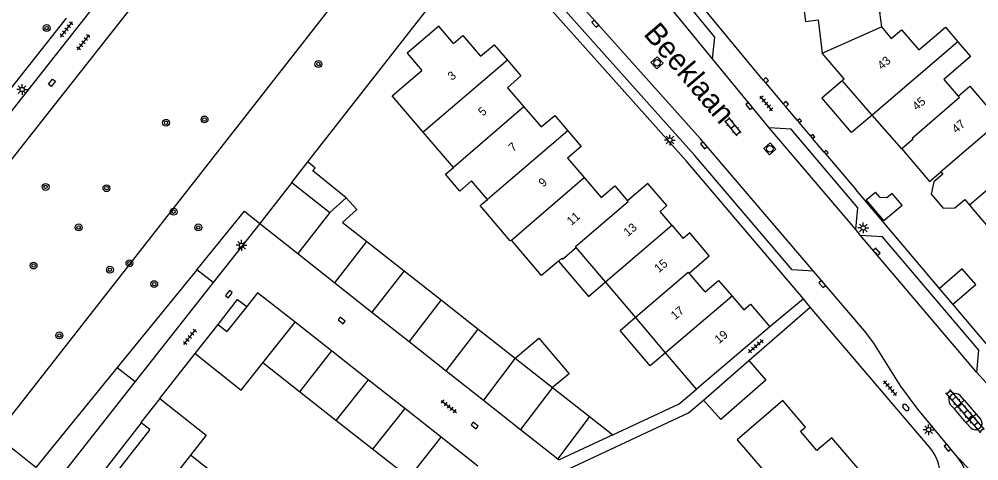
# Model space of a CAD drawing. Extents: x 131000 to 133013, y 393000 to 396501.
# Drawn here: x 131457.4 to 131569, y 395676.3 to 395727.6 of the extents above; entities that cross this region are included whole.
import ezdxf

# ---------------------------------------------------------------- set-up
doc = ezdxf.new("R2010")
doc.units = 0
for name, color, linetype in [('gg-afsc-erfafscheiding', 7, 'Continuous'), ('gg-afsc-muur', 7, 'Continuous'), ('gg-anno-huisnummerreeks BGT', 7, 'Continuous'), ('gg-anno-openbare ruimte label', 7, 'Continuous'), ('gg-bbg-bijgebouw', 7, 'Continuous'), ('gg-bbg-gedigitaliseerde bebouwing', 7, 'Continuous'), ('gg-bbg-gedigitaliseerde bijgebouw', 7, 'Continuous'), ('gg-bbg-hoofdgebouw', 7, 'Continuous'), ('gg-bbg-luifel en loopbrug', 7, 'Continuous'), ('gg-bbg-tussenscheiding', 7, 'Continuous'), ('gg-knt-verharding', 7, 'Continuous'), ('gg-knt-verharding nz', 7, 'Continuous'), ('gt-grn-groengrens', 7, 'Continuous'), ('gt-grn-weggrens', 7, 'Continuous'), ('gt-symb-boom', 7, 'Continuous'), ('gt-symb-brandkraan', 7, 'Continuous'), ('gt-symb-klinker verharding', 7, 'Continuous'), ('gt-symb-kolk', 7, 'Continuous'), ('gt-symb-kolk center center', 7, 'Continuous'), ('gt-symb-lichtmast', 7, 'Continuous'), ('gt-symb-rioolschacht', 7, 'Continuous'), ('gt-symb-tegel verharding', 7, 'Continuous')]:
    doc.layers.add(name, color=color, linetype=linetype)

# ---------------------------------------------------------------- blocks, each defined once
blk = doc.blocks.new('gt0-KL1')
at = {"layer": 'gt-symb-klinker verharding'}
for p, q in [((-1.15, 0.3), (1.15, 0.3)), ((-1, -0.3), (-1, 0.3)), ((-0.5, 0.3), (-0.5, 0.45)), ((0, -0.3), (0, 0.3)), ((0.5, 0.3), (0.5, 0.45)), ((1, -0.3), (1, 0.3)), ((-1.15, -0.3), (1.15, -0.3)), ((-0.5, -0.45), (-0.5, -0.3)), ((0.5, -0.45), (0.5, -0.3))]:
    blk.add_line(p, q, dxfattribs=at)
blk = doc.blocks.new('gt0-KOLK')
at = {"layer": 'gt-symb-kolk'}
blk.add_lwpolyline([(0, 0), (0.37, 0), (0.37, 0.4), (-0.38, 0.4), (-0.38, 0), (0, 0)], dxfattribs=at)
blk = doc.blocks.new('gt0-TEG1')
at = {"layer": 'gt-symb-tegel verharding'}
for p, q in [((-1.12, 0), (1.12, 0)), ((-0.9, -0.25), (-0.9, 0.25)), ((-0.45, -0.25), (-0.45, 0.25)), ((0, -0.25), (0, 0.25)), ((0.45, -0.25), (0.45, 0.25)), ((0.9, -0.25), (0.9, 0.25))]:
    blk.add_line(p, q, dxfattribs=at)
blk = doc.blocks.new('gt0-RS')
at = {"layer": 'gt-symb-rioolschacht'}
blk.add_lwpolyline([(-0.5, -0.5), (0.5, -0.5), (0.5, 0.5), (-0.5, 0.5)], close=True, dxfattribs=at)
blk.add_circle((0, 0), 0.375, dxfattribs=at)
blk = doc.blocks.new('gt0-LMAST')
at = {"layer": 'gt-symb-lichtmast'}
for p, q in [((-0.18, 0.17), (-0.45, 0.44)), ((-0.01, 0.25), (-0.01, 0.62)), ((0.17, 0.17), (0.44, 0.44)), ((-0.26, 0), (-0.63, 0)), ((-0.18, -0.18), (-0.45, -0.45)), ((-0.01, -0.25), (-0.01, -0.63)), ((0.44, -0.45), (0.17, -0.18)), ((0.24, 0), (0.62, 0))]:
    blk.add_line(p, q, dxfattribs=at)
blk.add_circle((-0.01, 0), 0.25, dxfattribs=at)
blk = doc.blocks.new('gt0-BOOM')
at = {"layer": 'gt-symb-boom'}
for radius in [0.4, 0.2]:
    blk.add_circle((0, 0), radius, dxfattribs=at)
blk = doc.blocks.new('gt0-KOLKCC')
at = {"layer": 'gt-symb-kolk center center'}
blk.add_lwpolyline([(-0.38, 0.2), (0.38, 0.2), (0.38, -0.2), (-0.38, -0.2)], close=True, dxfattribs=at)
blk = doc.blocks.new('gt0-BR')
at = {"layer": 'gt-symb-brandkraan'}
for centre, radius, start, end in [((-0.24, 0), 0.206, 107.5669, 252.4331), ((0.6, -2.66), 3, 106.892, 107.5669), ((0, -0.69), 0.938, 73.108, 106.892), ((-0.6, -2.66), 3, 72.4331, 73.108), ((0.24, 0), 0.206, 287.567, 72.4331), ((0.6, 2.66), 3, 252.4331, 253.108), ((0, 0.69), 0.938, 253.108, 286.8921), ((-0.6, 2.66), 3, 286.8921, 287.567)]:
    blk.add_arc(centre, radius, start, end, dxfattribs=at)

msp = doc.modelspace()

# ---------------------------------------------------------------- linework, layer by layer
at = {"layer": 'gg-afsc-erfafscheiding'}
for p, q in [((131490.94, 395711.01), (131511.89, 395737.82)), ((131543.89, 395720.53), (131535.26, 395730.96)), ((131544.16, 395720.2), (131546.23, 395717.76)), ((131547.87, 395715.82), (131546.51, 395717.43)), ((131549.43, 395713.99), (131548.08, 395715.58)), ((131550.97, 395712.15), (131549.63, 395713.74)), ((131551.18, 395711.91), (131554.65, 395707.79)), ((131473.74, 395683.53), (131477.86, 395688.73))]:
    msp.add_line(p, q, dxfattribs=at)
for points in [[(131480.51, 395692.11), (131482.76, 395695.04), (131483.84, 395694.2)], [(131526.41, 395679.28), (131534.13, 395682.89), (131536.14, 395684.6)], [(131518.24, 395673.92), (131535.21, 395681.85), (131536.95, 395683.34)]]:
    msp.add_lwpolyline(points, dxfattribs=at)
at = {"layer": 'gg-afsc-muur'}
for p, q in [((131543.89, 395720.53), (131544.16, 395720.2)), ((131546.23, 395717.76), (131546.51, 395717.43)), ((131547.87, 395715.82), (131548.08, 395715.58)), ((131549.43, 395713.99), (131549.63, 395713.74)), ((131550.97, 395712.15), (131551.18, 395711.91))]:
    msp.add_line(p, q, dxfattribs=at)
for points in [[(131544.16, 395720.2), (131544.5, 395720.48), (131544.22, 395720.81), (131543.89, 395720.53)], [(131546.51, 395717.43), (131546.85, 395717.71), (131546.58, 395718.04), (131546.23, 395717.76)], [(131548.08, 395715.58), (131548.33, 395715.8), (131548.13, 395716.04), (131547.87, 395715.82)], [(131549.63, 395713.74), (131549.88, 395713.94), (131549.67, 395714.19), (131549.43, 395713.99)], [(131551.18, 395711.91), (131551.43, 395712.11), (131551.22, 395712.36), (131550.97, 395712.15)]]:
    msp.add_lwpolyline(points, dxfattribs=at)
at = {"layer": 'gg-bbg-bijgebouw'}
for p, q in [((131489.08, 395708.63), (131485.37, 395703.87)), ((131485.37, 395703.87), (131489.78, 395700.38)), ((131489.78, 395700.38), (131494.1, 395696.97)), ((131494.1, 395696.97), (131498.41, 395693.57)), ((131483.84, 395694.2), (131481.54, 395691.29)), ((131498.41, 395693.57), (131502.73, 395690.16)), ((131477.86, 395688.73), (131480.51, 395692.11)), ((131480.51, 395692.11), (131481.54, 395691.29)), ((131493.72, 395689.04), (131489.48, 395692.37)), ((131502.73, 395690.16), (131507.04, 395686.75)), ((131497.98, 395685.69), (131493.72, 395689.04)), ((131536.95, 395683.34), (131542.23, 395687.93)), ((131507.04, 395686.75), (131511.36, 395683.34)), ((131502.21, 395682.36), (131497.98, 395685.69)), ((131511.36, 395683.34), (131515.68, 395679.93)), ((131506.47, 395679.01), (131502.21, 395682.36)), ((131515.68, 395679.93), (131520, 395676.52)), ((131510.73, 395675.67), (131506.47, 395679.01)), ((131520, 395676.52), (131520.19, 395676.37))]:
    msp.add_line(p, q, dxfattribs=at)
for points in [[(131557.92, 395704.22), (131555.88, 395706.62), (131556.96, 395707.51)], [(131489.48, 395692.37), (131485.11, 395695.81), (131483.84, 395694.2)], [(131542.23, 395687.93), (131544.22, 395685.65), (131538.95, 395681.06), (131536.95, 395683.34)]]:
    msp.add_lwpolyline(points, dxfattribs=at)
at = {"layer": 'gg-bbg-gedigitaliseerde bebouwing'}
for p, q in [((131507.88, 395724.77), (131508.99, 395725.71)), ((131556.58, 395716.46), (131553.08, 395720.47)), ((131560.02, 395712.52), (131556.58, 395716.46)), ((131507.87, 395710.37), (131504.36, 395714.47)), ((131567.88, 395705.98), (131571.19, 395702.11)), ((131525.57, 395697.06), (131522.16, 395701.08)), ((131529.05, 395692.96), (131525.57, 395697.06)), ((131532.55, 395688.83), (131529.05, 395692.96)), ((131536.14, 395684.6), (131532.55, 395688.83)), ((131481.55, 395673.59), (131477.3, 395676.93))]:
    msp.add_line(p, q, dxfattribs=at)
for points in [[(131548.17, 395732.61), (131548.81, 395727.34), (131550.27, 395727.52), (131550.76, 395723.67)], [(131507.88, 395724.77), (131506.17, 395726.78), (131502.49, 395723.66), (131504.21, 395721.64)], [(131553.08, 395720.47), (131553.32, 395720.67), (131550.76, 395723.67)], [(131504.36, 395714.47), (131500.75, 395718.68), (131502.87, 395720.5), (131504.21, 395721.64)], [(131560.02, 395712.52), (131563.22, 395708.73), (131564.56, 395709.87)], [(131511.84, 395706.66), (131509.99, 395708.81), (131508.62, 395707.63), (131506.95, 395709.59), (131507.87, 395710.37)], [(131564.56, 395709.87), (131564.79, 395709.6), (131563.72, 395708.69), (131563.43, 395707.26), (131564.83, 395705.62), (131566.18, 395705.66), (131567.33, 395706.63), (131567.88, 395705.98)], [(131514.62, 395701.93), (131514.49, 395701.83), (131510.99, 395705.93), (131511.84, 395706.66)], [(131520.08, 395699.49), (131518.11, 395697.82), (131514.62, 395701.93)], [(131520.08, 395699.49), (131520.48, 395699.83), (131520.57, 395699.72), (131522.16, 395701.08)], [(131473.74, 395683.53), (131479.14, 395679.27), (131477.3, 395676.93)], [(131546.19, 395683.3), (131540.87, 395678.72), (131545.4, 395673.43), (131544.26, 395672.46), (131550.12, 395665.63)]]:
    msp.add_lwpolyline(points, dxfattribs=at)
at = {"layer": 'gg-bbg-gedigitaliseerde bijgebouw'}
for p, q in [((131489.08, 395708.63), (131493.52, 395705.13)), ((131493.52, 395705.13), (131495.41, 395706.84)), ((131497.81, 395701.76), (131502.15, 395698.35)), ((131502.15, 395698.35), (131506.45, 395694.97)), ((131565.93, 395694.48), (131564.38, 395696.3)), ((131506.45, 395694.97), (131510.75, 395691.59)), ((131510.75, 395691.59), (131515.06, 395688.2)), ((131489.97, 395684.31), (131485.72, 395687.66)), ((131515.06, 395688.2), (131519.41, 395684.78)), ((131494.22, 395680.97), (131489.97, 395684.31)), ((131519.41, 395684.78), (131523.69, 395681.42)), ((131498.48, 395677.62), (131494.22, 395680.97)), ((131523.69, 395681.42), (131526.41, 395679.28)), ((131526.41, 395679.28), (131520.19, 395676.37)), ((131502.73, 395674.28), (131498.48, 395677.62))]:
    msp.add_line(p, q, dxfattribs=at)
for points in [[(131558.27, 395706.83), (131557.5, 395706.87), (131556.96, 395707.51)], [(131495.41, 395706.84), (131496.66, 395705.47), (131495, 395703.97), (131497.81, 395701.76)], [(131557.92, 395704.22), (131560.04, 395705.99), (131558.89, 395707.35), (131558.27, 395706.83)], [(131565.93, 395694.48), (131568.6, 395696.75), (131567.04, 395698.57), (131564.38, 395696.3)], [(131477.86, 395688.73), (131483.21, 395684.49), (131485.72, 395687.66)]]:
    msp.add_lwpolyline(points, dxfattribs=at)
at = {"layer": 'gg-bbg-hoofdgebouw'}
for p, q in [((131533.28, 395703.66), (131534.58, 395702.12)), ((131537.13, 395695.91), (131535.27, 395698.1)), ((131537.13, 395695.91), (131538.71, 395697.25)), ((131538.71, 395697.25), (131540.28, 395695.42)), ((131544.67, 395691.84), (131536.14, 395684.6)), ((131472.58, 395679.9), (131471.58, 395680.68))]:
    msp.add_line(p, q, dxfattribs=at)
for points in [[(131561.21, 395734.27), (131561.49, 395732.05), (131557.42, 395731.51), (131557.81, 395728.49), (131557.4, 395728.43), (131557.64, 395726.7)], [(131557.64, 395726.7), (131558.78, 395725.36), (131559.96, 395726.35), (131561.98, 395724.03), (131565.08, 395726.68), (131566.53, 395724.98)], [(131508.99, 395725.71), (131511.03, 395723.31), (131512.63, 395724.64), (131514.15, 395722.86)], [(131566.53, 395724.98), (131567.99, 395723.28), (131564.89, 395720.61), (131566.57, 395718.65)], [(131514.15, 395722.86), (131515.72, 395721.01), (131514.17, 395719.64), (131516.08, 395717.41)], [(131566.57, 395718.65), (131567.93, 395719.8), (131569.94, 395717.44), (131571.27, 395718.58), (131571.48, 395719.85), (131574.67, 395722.56), (131576.66, 395720.24)], [(131516.08, 395717.41), (131518.07, 395715.08), (131519.67, 395716.42), (131521.18, 395714.63)], [(131521.18, 395714.63), (131522.73, 395712.79), (131521.15, 395711.45), (131523.07, 395709.19)], [(131523.07, 395709.19), (131525.04, 395706.88), (131526.63, 395708.23), (131528.1, 395706.5)], [(131533.28, 395703.66), (131531.91, 395705.27), (131532.68, 395705.93), (131530.47, 395708.49), (131528.1, 395706.5)], [(131535.27, 395698.1), (131537.63, 395700.1), (131535.36, 395702.78), (131534.58, 395702.12)], [(131540.28, 395695.42), (131541.63, 395693.83), (131542.41, 395694.49), (131544.67, 395691.84)], [(131473.74, 395683.53), (131471.53, 395680.73), (131471.58, 395680.68)], [(131550.12, 395665.63), (131557.71, 395672.12), (131551.86, 395678.96), (131550.13, 395677.49), (131548.25, 395679.7), (131548.83, 395680.2), (131546.19, 395683.3)], [(131472.58, 395679.9), (131467.96, 395674.03), (131470.44, 395672.08), (131469.16, 395670.45), (131471.05, 395668.96)]]:
    msp.add_lwpolyline(points, dxfattribs=at)
at = {"layer": 'gg-bbg-luifel en loopbrug'}
msp.add_line((131489.08, 395708.63), (131490.94, 395711.01), dxfattribs=at)
for points in [[(131556.58, 395716.46), (131554.18, 395714.42), (131550.73, 395718.46), (131553.08, 395720.47)], [(131495.41, 395706.84), (131491.55, 395709.99), (131491.81, 395710.3), (131490.94, 395711.01)], [(131520.08, 395699.49), (131523.58, 395695.37), (131525.57, 395697.06)], [(131532.55, 395688.83), (131530.77, 395687.3), (131527.27, 395691.43), (131529.05, 395692.96)], [(131515.06, 395688.2), (131517.82, 395690.53), (131521.33, 395686.4), (131519.41, 395684.78)]]:
    msp.add_lwpolyline(points, dxfattribs=at)
at = {"layer": 'gg-bbg-tussenscheiding'}
for p, q in [((131550.76, 395723.67), (131557.64, 395726.7)), ((131566.53, 395724.98), (131556.58, 395716.46)), ((131514.15, 395722.86), (131504.36, 395714.47)), ((131576.66, 395720.24), (131564.56, 395709.87)), ((131516.08, 395717.41), (131507.87, 395710.37)), ((131574.71, 395711.86), (131567.88, 395705.98)), ((131493.52, 395705.13), (131489.78, 395700.38)), ((131525.57, 395697.06), (131533.28, 395703.66)), ((131494.1, 395696.97), (131497.81, 395701.76)), ((131502.15, 395698.35), (131498.41, 395693.57)), ((131540.28, 395695.42), (131532.55, 395688.83)), ((131506.45, 395694.97), (131502.73, 395690.16)), ((131485.72, 395687.66), (131489.48, 395692.37)), ((131507.04, 395686.75), (131510.75, 395691.59)), ((131493.72, 395689.04), (131489.97, 395684.31)), ((131515.06, 395688.2), (131511.36, 395683.34)), ((131497.98, 395685.69), (131494.22, 395680.97)), ((131519.41, 395684.78), (131515.68, 395679.93)), ((131502.21, 395682.36), (131498.48, 395677.62)), ((131523.69, 395681.42), (131520, 395676.52)), ((131502.73, 395674.28), (131506.47, 395679.01)), ((131477.3, 395676.93), (131471.05, 395668.96))]:
    msp.add_line(p, q, dxfattribs=at)
for points in [[(131566.57, 395718.65), (131566.7, 395718.49), (131561.22, 395713.75), (131561.34, 395713.65), (131560.02, 395712.52)], [(131521.18, 395714.63), (131513.47, 395708.05), (131511.84, 395706.66)], [(131514.62, 395701.93), (131516.97, 395703.94), (131523.07, 395709.19)], [(131522.16, 395701.08), (131522.08, 395701.18), (131528.18, 395706.41), (131528.1, 395706.5)], [(131529.05, 395692.96), (131535.18, 395698.2), (131535.27, 395698.1)]]:
    msp.add_lwpolyline(points, dxfattribs=at)
at = {"layer": 'gg-knt-verharding'}
for p, q in [((131392.59, 395635.67), (131468.56, 395732.25)), ((131456.36, 395719.43), (131462.88, 395727.71)), ((131544.6, 395714.98), (131538, 395723)), ((131564.38, 395696.3), (131554.65, 395707.79)), ((131485.37, 395703.87), (131479.93, 395696.98)), ((131555.22, 395702.47), (131554.65, 395703.14)), ((131479.93, 395696.98), (131470.87, 395685.48)), ((131542.23, 395687.93), (131549.37, 395694.15)), ((131548.57, 395695.09), (131544.67, 395691.84)), ((131563.22, 395677.86), (131549.37, 395694.15)), ((131572.17, 395687.11), (131565.93, 395694.48)), ((131569.84, 395685.28), (131568.74, 395686.55)), ((131470.87, 395685.48), (131461.31, 395673.35)), ((131567.25, 395683.33), (131566.12, 395682.3)), ((131567.25, 395683.33), (131566.82, 395683.84)), ((131567.25, 395683.33), (131568.65, 395681.71)), ((131565.65, 395682.83), (131566.12, 395682.3)), ((131567.51, 395680.7), (131566.12, 395682.3)), ((131568.65, 395681.71), (131567.51, 395680.7)), ((131568.65, 395681.71), (131569.16, 395681.11)), ((131471.58, 395680.68), (131464.11, 395671.1)), ((131568.02, 395680.12), (131567.51, 395680.7))]:
    msp.add_line(p, q, dxfattribs=at)
for points in [[(131538, 395723), (131538.27, 395725.52), (131528.17, 395737.86), (131525.61, 395738.09)], [(131549.76, 395698.3), (131547.26, 395698.47), (131535.9, 395711.79), (131516.96, 395733.05), (131517.04, 395735.6)], [(131548.57, 395695.09), (131534.96, 395711.09), (131514.42, 395734.12)], [(131471.25, 395730.09), (131446.72, 395698.99), (131395.26, 395633.57)], [(131554.65, 395703.14), (131554.89, 395705.68), (131547.14, 395714.81), (131544.6, 395714.98)], [(131568.74, 395686.55), (131568.95, 395689.14), (131557.76, 395702.31), (131555.22, 395702.47)], [(131566.49, 395676.69), (131561.89, 395682.26), (131559.84, 395684.99), (131556.77, 395689.96), (131555.67, 395691.38), (131549.76, 395698.3)]]:
    msp.add_lwpolyline(points, dxfattribs=at)
for centre, radius, start, end in [((131566.24, 395683.33), 0.773, 41.4323, 220.3816), ((131568.59, 395680.62), 0.756, 221.1363, 40.7077), ((131559.17, 395674.42), 5.32, 318.7668, 40.3768), ((131562.52, 395673.41), 5.14, 318.75, 39.5311)]:
    msp.add_arc(centre, radius, start, end, dxfattribs=at)
at = {"layer": 'gg-knt-verharding nz'}
for p, q in [((131538, 395723), (131525.61, 395738.09)), ((131554.65, 395703.14), (131544.6, 395714.98)), ((131568.74, 395686.55), (131555.22, 395702.47))]:
    msp.add_line(p, q, dxfattribs=at)
msp.add_lwpolyline([(131549.76, 395698.3), (131536.62, 395713.68), (131517.04, 395735.6)], dxfattribs=at)
at = {"layer": 'gt-grn-groengrens'}
for p, q in [((131478.03, 395698.48), (131468.79, 395687.11)), ((131479.93, 395696.98), (131478.03, 395698.48)), ((131468.79, 395687.11), (131470.87, 395685.48))]:
    msp.add_line(p, q, dxfattribs=at)
for points in [[(131468.79, 395687.11), (131459.33, 395675.48), (131454.64, 395679.23), (131504.69, 395743.17), (131511.41, 395737.45)], [(131478.03, 395698.48), (131483.57, 395705.29), (131485.37, 395703.87)]]:
    msp.add_lwpolyline(points, dxfattribs=at)
at = {"layer": 'gt-grn-weggrens'}
for p, q in [((131549.37, 395694.15), (131548.57, 395695.09)), ((131566.49, 395676.69), (131578.46, 395664.54))]:
    msp.add_line(p, q, dxfattribs=at)

# ---------------------------------------------------------------- block references
at = {"layer": 'gt-symb-boom'}
for p in [(131460.59, 395726.57), (131492.18, 395722.39), (131474.47, 395715.56), (131478.94, 395715.95), (131460.46, 395708.11), (131467.54, 395707.96), (131475.34, 395705.23), (131464.31, 395703.4), (131478.21, 395703.4), (131459.06, 395698.97), (131467.94, 395698.48), (131470.21, 395699.24), (131473.09, 395696.81), (131462.06, 395690.85)]:
    msp.add_blockref('gt0-BOOM', p, dxfattribs=at)
at = {"layer": 'gt-symb-brandkraan', "rotation": -45.000000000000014}
msp.add_blockref('gt0-BR', (131560.47, 395682.48), dxfattribs=at)
at = {"layer": 'gt-symb-klinker verharding'}
for p, rotation in [((131540.35, 395715.11), -50.64204308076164), ((131566.08, 395683.51), -49.13759358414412), ((131567.41, 395681.98), -49.13759358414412), ((131568.62, 395680.58), -49.094273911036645)]:
    msp.add_blockref('gt0-KL1', p, dxfattribs=dict(at, rotation=rotation))
at = {"layer": 'gt-symb-kolk'}
for p, rotation in [((131524.52, 395727.22), 132.16188122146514), ((131542.4, 395717.64), 128.46294706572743), ((131537.14, 395713.08), 130.70074480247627), ((131556.94, 395700.44), -49.54161829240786), ((131550.91, 395696.95), 130.29689620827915), ((131481.94, 395695.53), 51.69800617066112), ((131494.77, 395692.43), -38.30199383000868), ((131510.22, 395680.21), -38.30199383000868), ((131565.47, 395677.93), 129.563508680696)]:
    msp.add_blockref('gt0-KOLK', p, dxfattribs=dict(at, rotation=rotation))
at = {"layer": 'gt-symb-kolk center center', "rotation": 51.49221702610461}
msp.add_blockref('gt0-KOLKCC', (131461.2, 395720.22), dxfattribs=at)
at = {"layer": 'gt-symb-lichtmast'}
for p in [(131457.74, 395719.43), (131533.05, 395713.55), (131555.54, 395703.35), (131483.25, 395701.32), (131563.13, 395679.89)]:
    msp.add_blockref('gt0-LMAST', p, dxfattribs=at)
at = {"layer": 'gt-symb-rioolschacht'}
for p, rotation in [((131531.55, 395722.53), 132.81296373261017), ((131544.67, 395712.53), 132.9748261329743)]:
    msp.add_blockref('gt0-RS', p, dxfattribs=dict(at, rotation=rotation))
at = {"layer": 'gt-symb-tegel verharding'}
for p, rotation in [((131462.89, 395726.41), 51.90391463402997), ((131464.86, 395724.91), 51.90391463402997), ((131544.26, 395717.8), 129.8055710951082), ((131477.24, 395690.66), 51.82346239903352), ((131543.04, 395689.6), 41.02413404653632), ((131558.65, 395684.72), 131.14819511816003), ((131507.35, 395682.6), -38.176537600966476)]:
    msp.add_blockref('gt0-TEG1', p, dxfattribs=dict(at, rotation=rotation))

# ---------------------------------------------------------------- texts
at = {"layer": 'gg-anno-huisnummerreeks BGT'}
for s, rotation, p in [('43', 41, (131557.7, 395721.67)), ('3', 40.5, (131507.72, 395720.42)), ('45', 40.6, (131561.75, 395716.93)), ('5', 40.5, (131511.28, 395716.27)), ('47', 40.4, (131566.35, 395714.29)), ('7', 40.5, (131514.81, 395712.13)), ('9', 40.4, (131518.3, 395708.02)), ('11', 40.4, (131521.58, 395703.57)), ('13', 40.4, (131528.18, 395702.28)), ('15', 40.3, (131531.75, 395698.08)), ('17', 40.3, (131533.67, 395692.61)), ('19', 40.4, (131538.76, 395689.82))]:
    msp.add_text(s, height=1, rotation=rotation, dxfattribs=at).set_placement(p)
at = {"layer": 'gg-anno-openbare ruimte label'}
msp.add_text('Beeklaan', height=2.5, rotation=310.4, dxfattribs=at).set_placement((131529.89, 395725.85))

doc.saveas('drawing.dxf')
